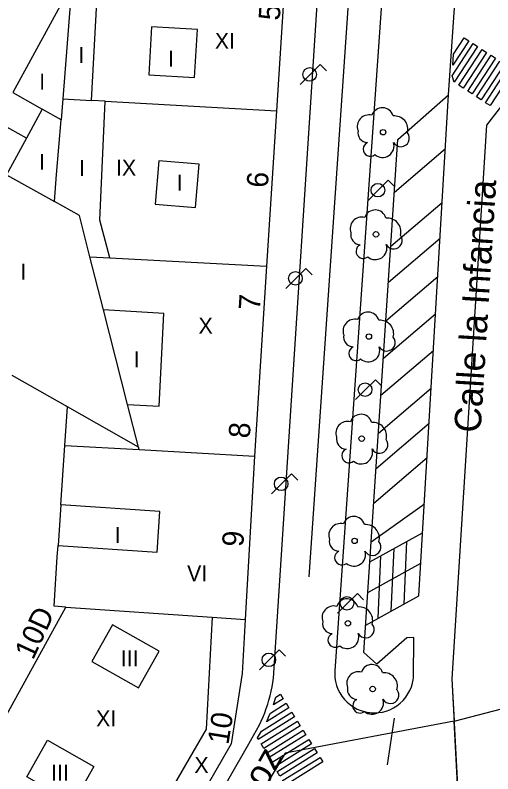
# Model space of a CAD drawing. Extents: x 282771 to 285132, y 4823109 to 4825496.
# Drawn here: x 284530.1 to 284575, y 4824005.5 to 4824076.8 of the extents above; entities that cross this region are included whole.
import ezdxf

# ---------------------------------------------------------------- set-up
doc = ezdxf.new("R2010")
doc.units = 0
for name, color, linetype in [('ACERA-BORDILLO', 7, 'Continuous'), ('APARCAMIENTO', 7, 'Continuous'), ('ARBOL', 7, 'Continuous'), ('BORDILLO', 7, 'Continuous'), ('CALLE-EJE', 7, 'Continuous'), ('CALLE-TEXTO', 7, 'Continuous'), ('EDIFICIO', 7, 'Continuous'), ('FAROLA', 7, 'Continuous'), ('INTERIOR-EDIFICIO', 7, 'Continuous'), ('MEDIANERA', 7, 'Continuous'), ('NUM-LOCAL', 7, 'Continuous'), ('NUM-PORTAL', 7, 'Continuous'), ('PASO-PEATONES', 7, 'Continuous'), ('SENAL-VIARIA', 7, 'Continuous'), ('TXT-ALTURA-EDIFICIO', 7, 'Continuous')]:
    doc.layers.add(name, color=color, linetype=linetype)

msp = doc.modelspace()

# ---------------------------------------------------------------- linework, layer by layer
at = {"layer": 'ACERA-BORDILLO'}
msp.add_lwpolyline([(284530.451, 4823970.55), (284551.964, 4824008.105), (284553.084, 4824010.085), (284553.264, 4824010.455), (284553.424, 4824010.845), (284553.584, 4824011.235), (284553.734, 4824011.625), (284553.864, 4824012.025), (284553.984, 4824012.425), (284554.094, 4824012.835), (284554.194, 4824013.245), (284554.274, 4824013.655), (284554.344, 4824014.065), (284554.414, 4824014.485), (284559.628, 4824095.205)], dxfattribs=at)
at = {"layer": 'APARCAMIENTO'}
for points in [[(284565.761, 4824060.129), (284570.559, 4824064.253)], [(284565.425, 4824055.065), (284570.258, 4824059.182)], [(284565.202, 4824051.697), (284570.059, 4824055.835)], [(284564.961, 4824048.068), (284569.845, 4824052.229)], [(284564.726, 4824044.534), (284569.637, 4824048.718)], [(284564.496, 4824041.062), (284569.433, 4824045.267)], [(284564.26, 4824037.507), (284569.223, 4824041.735)], [(284564.039, 4824034.182), (284569.027, 4824038.431)], [(284563.824, 4824030.938), (284568.836, 4824035.208)], [(284563.582, 4824027.29), (284568.579, 4824030.876)], [(284563.456, 4824025.402), (284568.416, 4824028.14)], [(284566.67, 4824021.447), (284566.932, 4824027.32)], [(284565.467, 4824020.782), (284565.729, 4824026.656)], [(284564.239, 4824020.104), (284564.501, 4824025.979)], [(284563.265, 4824022.527), (284568.247, 4824025.277)], [(284563.093, 4824019.472), (284568.065, 4824022.217)]]:
    msp.add_lwpolyline(points, dxfattribs=at)
at = {"layer": 'ARBOL'}
for centre in [(284564.704, 4824065.78), (284564.034, 4824056.18), (284563.365, 4824046.58), (284562.695, 4824036.98), (284562.026, 4824027.379), (284561.398, 4824019.637), (284563.72, 4824013.464)]:
    msp.add_circle(centre, 0.255, dxfattribs=at)
for centre, radius, start, end in [((284564.634, 4824067.04), 1.038, 15.64228, 161.38435), ((284563.374, 4824066.31), 1.097, 75.4318, 200.55608), ((284565.764, 4824066.04), 1.272, 345.03273, 95.79925), ((284563.264, 4824065.74), 0.935, 168.59898, 268.13236), ((284566.374, 4824065.21), 0.797, 208.96246, 38.99103), ((284564.644, 4824064.49), 1.086, 228.95447, 17.92796), ((284563.504, 4824064.19), 0.672, 113.73672, 309.4725), ((284563.964, 4824057.44), 1.038, 15.64228, 161.38435), ((284562.704, 4824056.71), 1.097, 75.4318, 200.55608), ((284565.094, 4824056.44), 1.272, 345.03273, 95.79925), ((284562.594, 4824056.14), 0.935, 168.59898, 268.13236), ((284565.704, 4824055.61), 0.797, 208.96246, 38.99103), ((284562.834, 4824054.59), 0.672, 113.73672, 309.4725), ((284563.974, 4824054.89), 1.086, 228.95447, 17.92796), ((284563.295, 4824047.84), 1.038, 15.64228, 161.38435), ((284562.035, 4824047.11), 1.097, 75.4318, 200.55608), ((284564.425, 4824046.84), 1.272, 345.03273, 95.79925), ((284561.925, 4824046.54), 0.935, 168.59898, 268.13236), ((284565.035, 4824046.01), 0.797, 208.96246, 38.99103), ((284562.165, 4824044.99), 0.672, 113.73672, 309.4725), ((284563.305, 4824045.29), 1.086, 228.95447, 17.92796), ((284562.625, 4824038.24), 1.038, 15.64228, 161.38435), ((284561.365, 4824037.51), 1.097, 75.4318, 200.55608), ((284563.755, 4824037.24), 1.272, 345.03273, 95.79925), ((284561.255, 4824036.94), 0.935, 168.59898, 268.13236), ((284564.365, 4824036.41), 0.797, 208.96246, 38.99103), ((284561.495, 4824035.39), 0.672, 113.73672, 309.4725), ((284562.635, 4824035.69), 1.086, 228.95447, 17.92796), ((284561.956, 4824028.639), 1.038, 15.64228, 161.38435), ((284560.696, 4824027.909), 1.097, 75.4318, 200.55608), ((284563.086, 4824027.639), 1.272, 345.03273, 95.79925), ((284560.586, 4824027.339), 0.935, 168.59898, 268.13236), ((284563.696, 4824026.809), 0.797, 208.96246, 38.99103), ((284560.826, 4824025.789), 0.672, 113.73672, 309.4725), ((284561.966, 4824026.089), 1.086, 228.95447, 17.92796), ((284561.328, 4824020.897), 1.038, 15.64228, 161.38435), ((284560.068, 4824020.167), 1.097, 75.4318, 200.55608), ((284562.458, 4824019.897), 1.272, 345.03273, 95.79925), ((284559.958, 4824019.597), 0.935, 168.59898, 268.13236), ((284563.068, 4824019.067), 0.797, 208.96246, 38.99103), ((284560.198, 4824018.047), 0.672, 113.73672, 309.4725), ((284561.338, 4824018.347), 1.086, 228.95447, 17.92796), ((284563.65, 4824014.724), 1.038, 15.64228, 161.38435), ((284562.39, 4824013.994), 1.097, 75.4318, 200.55608), ((284564.78, 4824013.724), 1.272, 345.03273, 95.79925), ((284562.28, 4824013.424), 0.935, 168.59898, 268.13236), ((284565.39, 4824012.894), 0.797, 208.96246, 38.99103), ((284562.52, 4824011.874), 0.672, 113.73672, 309.4725), ((284563.66, 4824012.174), 1.086, 228.95447, 17.92796)]:
    msp.add_arc(centre, radius, start, end, dxfattribs=at)
at = {"layer": 'BORDILLO'}
for points in [[(284565.137, 4824086.396), (284560.17, 4824015.184), (284560.162, 4824014.85), (284560.185, 4824014.506), (284560.242, 4824014.156), (284560.335, 4824013.804), (284560.465, 4824013.456), (284560.632, 4824013.117), (284560.835, 4824012.794), (284561.072, 4824012.492), (284561.338, 4824012.216), (284561.63, 4824011.97), (284561.942, 4824011.758), (284562.268, 4824011.581), (284562.604, 4824011.44), (284562.943, 4824011.335), (284563.281, 4824011.264), (284563.447, 4824011.245), (284563.612, 4824011.226), (284563.946, 4824011.218), (284564.29, 4824011.241), (284564.64, 4824011.298), (284564.992, 4824011.391), (284565.34, 4824011.521), (284565.679, 4824011.688), (284566.002, 4824011.891), (284566.304, 4824012.127), (284566.58, 4824012.394), (284566.826, 4824012.685), (284567.038, 4824012.997), (284567.215, 4824013.324), (284567.356, 4824013.66), (284567.461, 4824013.999), (284567.532, 4824014.336), (284567.555, 4824014.503)], [(284567.555, 4824014.503), (284567.604, 4824018.304), (284566.947, 4824018.283), (284564.13, 4824015.801), (284562.891, 4824016.886), (284566.091, 4824065.098), (284570.857, 4824069.278), (284571.973, 4824085.671)]]:
    msp.add_lwpolyline(points, dxfattribs=at)
at = {"layer": 'CALLE-EJE'}
for points in [[(284585.709, 4824081.075), (284574.408, 4824066.442), (284571.17, 4824014.417), (284571.37, 4824010.455)], [(284571.37, 4824010.455), (284627.991, 4824025.196), (284662.428, 4824031.037)], [(284571.37, 4824010.455), (284555.505, 4824007.427), (284530.174, 4823965.175)], [(284579.827, 4823939.982), (284572.072, 4823997.387), (284571.37, 4824010.455)]]:
    msp.add_lwpolyline(points, dxfattribs=at)
at = {"layer": 'EDIFICIO'}
for points in [[(284474.724, 4824004.745), (284488.204, 4824029.265), (284495.914, 4824043.305), (284503.664, 4824057.394), (284511.564, 4824071.774), (284514.954, 4824077.944), (284525.114, 4824096.424), (284533.304, 4824111.324), (284538.714, 4824112.404), (284549.374, 4824103.214), (284556.554, 4824097.044), (284555.874, 4824086.504), (284554.684, 4824067.784), (284553.754, 4824053.194)], [(284553.754, 4824053.194), (284552.614, 4824035.355), (284551.754, 4824019.995), (284551.474, 4824014.915), (284550.424, 4824008.315), (284542.394, 4823994.315)]]:
    msp.add_lwpolyline(points, dxfattribs=at)
at = {"layer": 'FAROLA'}
for p, q in [((284558.787, 4824072.136), (284557.847, 4824071.206)), ((284559.377, 4824071.546), (284558.787, 4824072.136)), ((284557.847, 4824071.206), (284556.917, 4824070.266)), ((284565.194, 4824061.26), (284564.254, 4824060.33)), ((284565.784, 4824060.67), (284565.194, 4824061.26)), ((284564.254, 4824060.33), (284563.324, 4824059.39)), ((284557.451, 4824052.977), (284556.511, 4824052.047)), ((284558.041, 4824052.387), (284557.451, 4824052.977)), ((284556.511, 4824052.047), (284555.581, 4824051.107)), ((284563.992, 4824042.519), (284563.052, 4824041.589)), ((284564.582, 4824041.929), (284563.992, 4824042.519)), ((284563.052, 4824041.589), (284562.122, 4824040.649)), ((284556.105, 4824033.671), (284555.165, 4824032.741)), ((284556.695, 4824033.081), (284556.105, 4824033.671)), ((284555.165, 4824032.741), (284554.235, 4824031.801)), ((284562.288, 4824022.446), (284561.348, 4824021.516)), ((284562.878, 4824021.856), (284562.288, 4824022.446)), ((284561.348, 4824021.516), (284560.418, 4824020.576)), ((284554.951, 4824017.13), (284554.011, 4824016.2)), ((284555.541, 4824016.54), (284554.951, 4824017.13)), ((284554.011, 4824016.2), (284553.081, 4824015.26))]:
    msp.add_line(p, q, dxfattribs=at)
for centre in [(284557.807, 4824071.206), (284564.214, 4824060.33), (284556.471, 4824052.047), (284563.012, 4824041.589), (284555.125, 4824032.741), (284561.308, 4824021.516), (284553.971, 4824016.2)]:
    msp.add_circle(centre, 0.637, dxfattribs=at)
at = {"layer": 'INTERIOR-EDIFICIO'}
for points in [[(284535.474, 4824079.684), (284529.914, 4824069.494), (284532.694, 4824067.934)], [(284526.074, 4824005.165), (284527.564, 4824007.865), (284534.914, 4824021.155), (284533.804, 4824021.235), (284534.104, 4824025.875), (284534.177, 4824026.935), (284543.474, 4824026.305), (284543.734, 4824030.145), (284534.444, 4824030.775), (284534.824, 4824036.355), (284541.794, 4824035.955), (284541.724, 4824036.185), (284540.704, 4824040.205), (284543.664, 4824040.045), (284544.124, 4824048.754), (284538.434, 4824049.094), (284537.174, 4824054.074), (284539.041, 4824053.975), (284538.084, 4824057.514), (284538.594, 4824068.682), (284537.304, 4824068.754), (284537.824, 4824077.984)], [(284547.004, 4824070.914), (284547.274, 4824075.424), (284542.964, 4824075.684), (284542.694, 4824071.174), (284547.004, 4824070.914)], [(284532.694, 4824067.934), (284531.204, 4824065.204), (284529.338, 4824061.782), (284527.474, 4824058.344), (284521.565, 4824047.512)], [(284543.624, 4824063.074), (284543.304, 4824059.004), (284547.094, 4824058.704), (284547.414, 4824062.784), (284543.624, 4824063.074)], [(284541.724, 4824013.585), (284543.664, 4824017.025), (284539.294, 4824019.495), (284537.354, 4824016.055), (284541.724, 4824013.585)], [(284537.544, 4824006.185), (284535.604, 4824002.745), (284531.234, 4824005.215), (284533.174, 4824008.655), (284537.544, 4824006.185)]]:
    msp.add_lwpolyline(points, dxfattribs=at)
at = {"layer": 'MEDIANERA'}
for points in [[(284535.344, 4824078.154), (284534.614, 4824068.904)], [(284534.614, 4824068.904), (284534.454, 4824066.944)], [(284534.614, 4824068.904), (284537.304, 4824068.754)], [(284538.594, 4824068.682), (284554.684, 4824067.784)], [(284531.204, 4824065.204), (284525.714, 4824068.274), (284523.816, 4824064.886)], [(284534.454, 4824066.944), (284532.694, 4824067.934)], [(284533.834, 4824059.254), (284534.034, 4824061.804), (284534.454, 4824066.944)], [(284524.647, 4824064.419), (284529.338, 4824061.782), (284533.834, 4824059.254)], [(284537.174, 4824054.074), (284536.184, 4824057.944), (284533.834, 4824059.254)], [(284539.041, 4824053.975), (284553.754, 4824053.194)], [(284540.704, 4824040.205), (284538.434, 4824049.094)], [(284535.064, 4824039.965), (284529.874, 4824042.925)], [(284534.824, 4824036.355), (284535.064, 4824039.965)], [(284541.724, 4824036.185), (284535.064, 4824039.965)], [(284541.794, 4824035.955), (284552.614, 4824035.355)], [(284534.444, 4824030.775), (284534.177, 4824026.935)], [(284534.914, 4824021.155), (284548.664, 4824020.208)], [(284548.664, 4824020.208), (284548.084, 4824009.695), (284539.973, 4823995.704)], [(284548.664, 4824020.208), (284551.754, 4824019.995)]]:
    msp.add_lwpolyline(points, dxfattribs=at)
at = {"layer": 'PASO-PEATONES'}
for points in [[(284573.581, 4824073.827), (284571.388, 4824070.47), (284571.179, 4824071.067), (284573.162, 4824074.101)], [(284572.742, 4824074.375), (284571.249, 4824072.09), (284571.318, 4824073.112), (284572.323, 4824074.649)], [(284572.227, 4824069.922), (284571.938, 4824070.111), (284571.808, 4824070.196), (284574.001, 4824073.553), (284574.421, 4824073.279)], [(284574.84, 4824073.004), (284575.26, 4824072.73), (284573.067, 4824069.374), (284572.647, 4824069.648)], [(284575.679, 4824072.456), (284576.099, 4824072.182), (284573.906, 4824068.826), (284573.486, 4824069.1)], [(284576.518, 4824071.908), (284576.938, 4824071.634), (284574.745, 4824068.277), (284574.325, 4824068.551)], [(284554.631, 4824012.701), (284555.054, 4824012.965), (284555.32, 4824012.542), (284554.4, 4824011.968), (284554.476, 4824012.192), (284554.605, 4824012.61)], [(284554.113, 4824011.201), (284555.587, 4824012.119), (284555.853, 4824011.695), (284553.749, 4824010.385), (284553.838, 4824010.581), (284554.015, 4824010.97)], [(284553.267, 4824009.495), (284556.119, 4824011.272), (284556.385, 4824010.849), (284552.985, 4824008.73), (284552.893, 4824008.887)], [(284553.239, 4824008.299), (284556.652, 4824010.426), (284556.918, 4824010.003), (284553.493, 4824007.868)], [(284553.746, 4824007.437), (284557.185, 4824009.58), (284557.451, 4824009.157), (284554.01, 4824007.012), (284554, 4824007.006)], [(284554.274, 4824006.588), (284557.717, 4824008.733), (284557.983, 4824008.31), (284554.539, 4824006.164), (284554.506, 4824006.145), (284554.253, 4824006.576)], [(284558.249, 4824007.886), (284558.516, 4824007.464), (284555.068, 4824005.315), (284555.013, 4824005.283), (284554.76, 4824005.714), (284554.803, 4824005.739)], [(284558.78, 4824007.039), (284559.049, 4824006.618), (284555.596, 4824004.466), (284555.52, 4824004.421), (284555.267, 4824004.852), (284555.332, 4824004.891)]]:
    msp.add_lwpolyline(points, close=True, dxfattribs=at)
at = {"layer": 'SENAL-VIARIA'}
for points in [[(284559.595, 4824093.052), (284562.471, 4824092.952), (284557.726, 4824024.016)], [(284568.065, 4824022.217), (284570.857, 4824069.278)], [(284574.408, 4824066.442), (284571.17, 4824014.417), (284571.677, 4824004.368)], [(284565.132, 4824006.352), (284565.776, 4824010.718)]]:
    msp.add_lwpolyline(points, dxfattribs=at)

# ---------------------------------------------------------------- texts
at = {"layer": 'CALLE-TEXTO'}
for s, rotation, p in [('Calle la Infancia', 86.43877, (284573.859, 4824037.496)), ('Calle Álvaro de Albornoz', 60.28607, (284537.133, 4823975.122))]:
    msp.add_text(s, height=2.5, rotation=rotation, dxfattribs=at).set_placement(p)
at = {"layer": 'NUM-LOCAL'}
for s, rotation, p in [('7', 86.32004, (284553.124, 4824048.997)), ('10D', 65.12897, (284531.825, 4824016.118))]:
    msp.add_text(s, height=2, rotation=rotation, dxfattribs=at).set_placement(p)
at = {"layer": 'NUM-PORTAL'}
for s, rotation, p in [('5', 86.32004, (284554.994, 4824076.235)), ('6', 86.32004, (284553.873, 4824060.517)), ('8', 86.32004, (284552.177, 4824036.976)), ('9', 86.32004, (284551.564, 4824026.781)), ('10', 80.83571, (284550.168, 4824008.167))]:
    msp.add_text(s, height=2, rotation=rotation, dxfattribs=at).set_placement(p)
at = {"layer": 'TXT-ALTURA-EDIFICIO'}
for s, p in [('XI', (284548.898, 4824073.614)), ('I', (284536.083, 4824072.274)), ('I', (284544.493, 4824071.934)), ('I', (284532.403, 4824069.764)), ('I', (284532.383, 4824062.244)), ('I', (284536.133, 4824061.664)), ('IX', (284539.617, 4824061.694)), ('I', (284545.333, 4824060.284)), ('I', (284530.633, 4824051.934)), ('X', (284547.367, 4824046.845)), ('I', (284541.283, 4824043.675)), ('I', (284539.503, 4824027.175)), ('VI', (284546.294, 4824023.585)), ('III', (284540.062, 4824015.595)), ('XI', (284537.748, 4824009.945)), ('X', (284546.977, 4824005.575)), ('III', (284533.522, 4824004.855))]:
    msp.add_text(s, height=1.5, rotation=0.00004, dxfattribs=at).set_placement(p)

doc.saveas('drawing.dxf')
